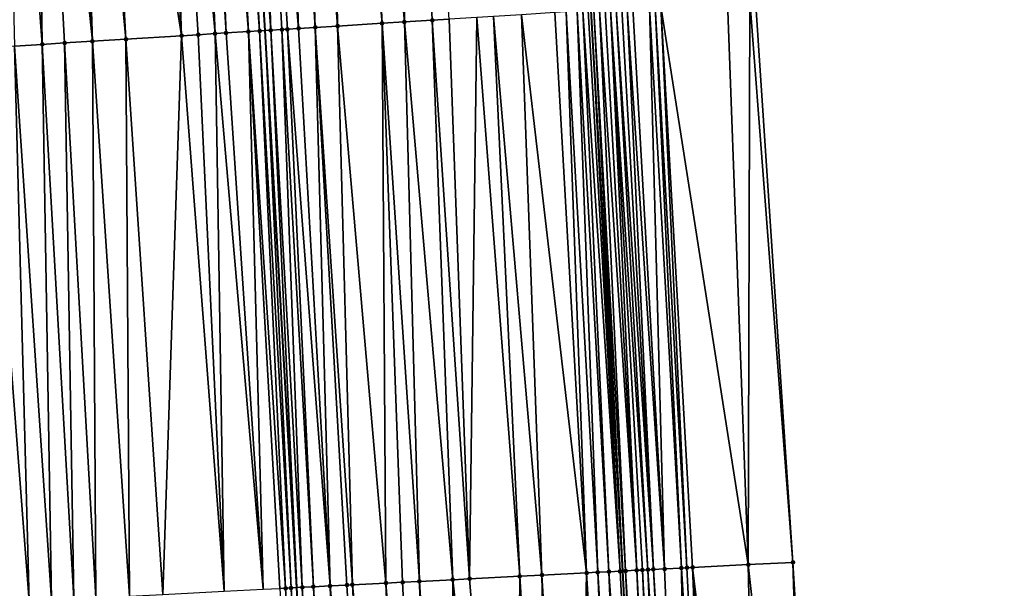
# Model space of a CAD drawing. Header units: feet. Extents: x 2004186 to 2014793, y 836912 to 864902.
# Tile 294 of 656: x 2010731 to 2010766, y 846261 to 846281. Entities that reach past the tile are written whole.
import ezdxf

# ---------------------------------------------------------------- set-up
doc = ezdxf.new("R2010")
doc.units = ezdxf.units.FT
doc.header["$LTSCALE"] = 100
doc.header["$MEASUREMENT"] = 0
for name, color, linetype, lineweight in [('EP_Travel Lane', 5, 'Continuous', 40), ('GPL_Skip Line', 2, 'Continuous', 40), ('Road Shots', 4, 'Continuous', 200), ('Road X-Section', 30, 'Continuous', 13)]:
    doc.layers.add(name, color=color, linetype=linetype, lineweight=lineweight)
doc.layers.add('I-77 SB_MM21-27-Surface-Border', color=7, linetype='Continuous')
doc.layers.add('I-77 SB_MM21-27-Surface-TIN', color=7, linetype='Continuous')

msp = doc.modelspace()

# ---------------------------------------------------------------- linework, layer by layer
at = {"layer": 'EP_Travel Lane'}
msp.add_polyline3d([(2010760.32704666, 846061.2212644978, 429.4963117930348), (2010759.804670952, 846081.2125893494, 429.6828165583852), (2010759.282318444, 846101.2030262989, 429.895306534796), (2010758.693553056, 846121.3006935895, 430.1276049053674), (2010758.013762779, 846141.3311619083, 430.3304753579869), (2010757.308119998, 846161.3158943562, 430.5437131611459), (2010756.602424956, 846181.3021069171, 430.767904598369), (2010755.772474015, 846201.4133422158, 430.9891496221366), (2010754.784176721, 846221.4277839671, 431.1961896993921), (2010753.759745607, 846241.4000792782, 431.3444091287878), (2010752.73539581, 846261.3707892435, 431.5551574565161), (2010751.595551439, 846281.4660341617, 431.769410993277), (2010750.316729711, 846301.4566797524, 431.923886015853), (2010749.008574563, 846321.4116992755, 432.1229502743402), (2010747.7002803, 846341.3688409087, 432.2900319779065), (2010746.259659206, 846361.4718265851, 432.4409175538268), (2010744.67706048, 846381.4357524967, 432.6228364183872)], dxfattribs=at)
at = {"layer": 'GPL_Skip Line'}
msp.add_polyline3d([(2010748.603619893, 846060.9468248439, 429.0315092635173), (2010748.12822341, 846080.9394297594, 429.2097553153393), (2010747.652820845, 846100.9322904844, 429.4316175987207), (2010747.088594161, 846120.9223657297, 429.6636560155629), (2010746.392907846, 846140.9090466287, 429.8779179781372), (2010745.658812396, 846160.8932325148, 430.1011738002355), (2010744.924698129, 846180.8779306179, 430.336077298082), (2010744.083933, 846200.8588468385, 430.536124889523), (2010743.095181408, 846220.8320801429, 430.7383665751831), (2010742.070753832, 846240.8042461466, 430.8969621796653), (2010741.046330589, 846260.776327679, 431.09457674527), (2010739.916248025, 846280.7424002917, 431.2970378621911), (2010738.645424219, 846300.7007564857, 431.4673943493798), (2010737.345838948, 846320.6566671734, 431.6575608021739), (2010736.046192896, 846340.6135111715, 431.8347181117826), (2010734.617451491, 846360.5594250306, 431.9941093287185), (2010733.025973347, 846380.4948676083, 432.1625931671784)], dxfattribs=at)
at = {"layer": 'I-77 SB_MM21-27-Surface-Border', "color": 3, "linetype": 'ByBlock', "lineweight": -2}
msp.add_polyline3d([(2010750.170162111, 846381.8793619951, 432.8382511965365), (2010751.366102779, 846361.8719435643, 432.6467753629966), (2010753.210179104, 846341.7259882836, 432.5005859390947), (2010754.509906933, 846321.7678885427, 432.3383877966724), (2010756.009048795, 846301.8252920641, 432.1537870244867), (2010757.482552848, 846281.8309659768, 431.987853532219), (2010758.823353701, 846261.6804891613, 431.7869658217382), (2010760.047414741, 846241.7205950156, 431.58402663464), (2010761.07184516, 846221.7483735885, 431.424358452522), (2010761.863942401, 846201.7022440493, 431.2321805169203), (2010762.712979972, 846181.5237532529, 431.0218603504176), (2010763.447117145, 846161.5384315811, 430.7936399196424), (2010763.981310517, 846141.5479078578, 430.5646703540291), (2010764.679248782, 846121.4958845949, 430.3617594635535), (2010765.248055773, 846101.341905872, 430.1334400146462), (2010765.523465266, 846081.3463762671, 429.9143965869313), (2010766.398744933, 846061.3634390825, 429.7328369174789)], dxfattribs=at)
at = {"layer": 'I-77 SB_MM21-27-Surface-TIN', "color": 128, "linetype": 'ByBlock', "lineweight": -2}
for points in [[(2010745.032046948, 846301.1143450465, 431.723590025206), (2010743.036229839, 846300.9850603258, 431.6477642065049), (2010744.906684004, 846281.0515159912, 431.5080991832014)], [(2010745.032046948, 846301.1143450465, 431.723590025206), (2010744.906684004, 846281.0515159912, 431.5080991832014), (2010745.904768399, 846281.1133840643, 431.5454163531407)], [(2010745.032046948, 846301.1143450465, 431.723590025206), (2010745.904768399, 846281.1133840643, 431.5454163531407), (2010746.503617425, 846281.1505307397, 431.5649925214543)], [(2010739.443747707, 846300.752521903, 431.492025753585), (2010738.645424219, 846300.7007564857, 431.4673943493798), (2010740.115863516, 846280.7547961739, 431.3020754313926)], [(2010740.441657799, 846300.8171406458, 431.5325506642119), (2010739.443747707, 846300.752521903, 431.492025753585), (2010741.113945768, 846280.8166986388, 431.3356458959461)], [(2010739.443747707, 846300.752521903, 431.492025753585), (2010740.714711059, 846280.7919666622, 431.3190573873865), (2010741.113945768, 846280.8166986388, 431.3356458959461)], [(2010739.443747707, 846300.752521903, 431.492025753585), (2010740.515095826, 846280.7795666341, 431.3144714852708), (2010740.714711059, 846280.7919666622, 431.3190573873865)], [(2010739.443747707, 846300.752521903, 431.492025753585), (2010740.115863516, 846280.7547961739, 431.3020754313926), (2010740.515095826, 846280.7795666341, 431.3144714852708)], [(2010741.04040425, 846300.855905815, 431.5575376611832), (2010740.441657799, 846300.8171406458, 431.5325506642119), (2010741.712799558, 846280.8537688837, 431.363548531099)], [(2010740.441657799, 846300.8171406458, 431.5325506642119), (2010741.113945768, 846280.8166986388, 431.3356458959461), (2010741.712799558, 846280.8537688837, 431.363548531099)], [(2010741.04040425, 846300.855905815, 431.5575376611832), (2010742.511267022, 846280.9032641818, 431.3933107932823), (2010742.237898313, 846300.93341835, 431.6094806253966)], [(2010741.04040425, 846300.855905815, 431.5575376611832), (2010741.712799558, 846280.8537688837, 431.363548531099), (2010742.511267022, 846280.9032641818, 431.3933107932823)], [(2010743.036229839, 846300.9850603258, 431.6477642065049), (2010742.237898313, 846300.93341835, 431.6094806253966), (2010744.108214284, 846281.0020568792, 431.4743947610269)], [(2010744.108214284, 846281.0020568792, 431.4743947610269), (2010742.237898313, 846300.93341835, 431.6094806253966), (2010742.511267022, 846280.9032641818, 431.3933107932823)], [(2010743.036229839, 846300.9850603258, 431.6477642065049), (2010744.108214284, 846281.0020568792, 431.4743947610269), (2010744.906684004, 846281.0515159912, 431.5080991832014)], [(2010733.855461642, 846300.3904964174, 431.2828397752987), (2010733.057138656, 846300.3387232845, 431.2590616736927), (2010734.925826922, 846280.4330459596, 431.1119736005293)], [(2010735.651699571, 846300.506813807, 431.3553806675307), (2010733.855461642, 846300.3904964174, 431.2828397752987), (2010736.921999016, 846280.5567290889, 431.1923836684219)], [(2010733.855461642, 846300.3904964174, 431.2828397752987), (2010734.925826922, 846280.4330459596, 431.1119736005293), (2010736.921999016, 846280.5567290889, 431.1923836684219)], [(2010736.250444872, 846300.5455966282, 431.3784153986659), (2010735.651699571, 846300.506813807, 431.3553806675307), (2010736.921999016, 846280.5567290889, 431.1923836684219)], [(2010737.248357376, 846300.6101783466, 431.423035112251), (2010736.250444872, 846300.5455966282, 431.3784153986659), (2010738.119706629, 846280.6308690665, 431.2482447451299)], [(2010736.250444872, 846300.5455966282, 431.3784153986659), (2010737.520851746, 846280.5938163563, 431.2184318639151), (2010738.119706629, 846280.6308690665, 431.2482447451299)], [(2010736.250444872, 846300.5455966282, 431.3784153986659), (2010736.921999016, 846280.5567290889, 431.1923836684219), (2010737.520851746, 846280.5938163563, 431.2184318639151)], [(2010737.647521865, 846300.6360189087, 431.4400120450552), (2010737.248357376, 846300.6101783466, 431.423035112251), (2010738.518941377, 846280.6556004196, 431.264901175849)], [(2010737.248357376, 846300.6101783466, 431.423035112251), (2010738.119706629, 846280.6308690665, 431.2482447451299), (2010738.518941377, 846280.6556004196, 431.264901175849)], [(2010738.246263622, 846300.6748561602, 431.457026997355), (2010737.647521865, 846300.6360189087, 431.4400120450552), (2010739.317406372, 846280.7051353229, 431.2903487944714)], [(2010737.647521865, 846300.6360189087, 431.4400120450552), (2010738.518941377, 846280.6556004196, 431.264901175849), (2010739.317406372, 846280.7051353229, 431.2903487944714)], [(2010738.445843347, 846300.6878151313, 431.4612364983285), (2010738.246263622, 846300.6748561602, 431.457026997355), (2010739.716632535, 846280.7300044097, 431.2920002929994)], [(2010738.246263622, 846300.6748561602, 431.457026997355), (2010739.317406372, 846280.7051353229, 431.2903487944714), (2010739.716632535, 846280.7300044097, 431.2920002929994)], [(2010738.445843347, 846300.6878151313, 431.4612364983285), (2010739.716632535, 846280.7300044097, 431.2920002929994), (2010738.645424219, 846300.7007564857, 431.4673943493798)], [(2010739.716632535, 846280.7300044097, 431.2920002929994), (2010739.916248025, 846280.7424002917, 431.2970378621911), (2010738.645424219, 846300.7007564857, 431.4673943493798)], [(2010740.115863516, 846280.7547961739, 431.3020754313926), (2010738.645424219, 846300.7007564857, 431.4673943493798), (2010739.916248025, 846280.7424002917, 431.2970378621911)], [(2010731.660067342, 846300.2482138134, 431.2071079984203), (2010730.462577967, 846300.1706293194, 431.1631234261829), (2010731.931573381, 846280.2474474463, 430.999400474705)], [(2010730.462577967, 846300.1706293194, 431.1631234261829), (2010730.933488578, 846280.1855859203, 430.9613700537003), (2010731.931573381, 846280.2474474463, 430.999400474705)], [(2010732.458395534, 846300.2999069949, 431.239728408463), (2010731.660067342, 846300.2482138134, 431.2071079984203), (2010733.728128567, 846280.35875744, 431.0722949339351)], [(2010731.660067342, 846300.2482138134, 431.2071079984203), (2010732.730041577, 846280.2969309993, 431.0304422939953), (2010733.728128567, 846280.35875744, 431.0722949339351)], [(2010731.660067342, 846300.2482138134, 431.2071079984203), (2010731.931573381, 846280.2474474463, 430.999400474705), (2010732.730041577, 846280.2969309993, 431.0304422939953)], [(2010733.057138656, 846300.3387232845, 431.2590616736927), (2010732.458395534, 846300.2999069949, 431.239728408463), (2010733.728128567, 846280.35875744, 431.0722949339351)], [(2010733.057138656, 846300.3387232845, 431.2590616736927), (2010733.728128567, 846280.35875744, 431.0722949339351), (2010734.925826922, 846280.4330459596, 431.1119736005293)], [(2010756.484470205, 846281.7690697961, 431.953598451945), (2010754.089074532, 846281.6204761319, 431.8760523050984), (2010757.225423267, 846261.5991338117, 431.7321862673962)], [(2010757.282936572, 846281.8185826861, 431.9814442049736), (2010756.484470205, 846281.7690697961, 431.953598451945), (2010757.225423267, 846261.5991338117, 431.7321862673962)], [(2010757.282936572, 846281.8185826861, 431.9814442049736), (2010757.225423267, 846261.5991338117, 431.7321862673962), (2010758.823353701, 846261.6804891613, 431.7869658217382)], [(2010757.482552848, 846281.8309659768, 431.987853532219), (2010757.282936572, 846281.8185826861, 431.9814442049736), (2010758.823353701, 846261.6804891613, 431.7869658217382)], [(2010750.296345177, 846281.3855162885, 431.7191222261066), (2010749.09863936, 846281.3113474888, 431.6664010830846), (2010751.432914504, 846261.3044338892, 431.5143144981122)], [(2010750.695578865, 846281.4102646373, 431.7339271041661), (2010750.296345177, 846281.3855162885, 431.7191222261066), (2010751.432914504, 846261.3044338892, 431.5143144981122)], [(2010751.094813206, 846281.4350025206, 431.7498721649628), (2010750.695578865, 846281.4102646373, 431.7339271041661), (2010751.832396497, 846261.3247847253, 431.5269235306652)], [(2010750.695578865, 846281.4102646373, 431.7339271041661), (2010751.432914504, 846261.3044338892, 431.5143144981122), (2010751.832396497, 846261.3247847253, 431.5269235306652)], [(2010751.294427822, 846281.4474124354, 431.7533809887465), (2010751.094813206, 846281.4350025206, 431.7498721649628), (2010752.231880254, 846261.3451011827, 431.5426437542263)], [(2010751.094813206, 846281.4350025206, 431.7498721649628), (2010751.832396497, 846261.3247847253, 431.5269235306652), (2010752.231880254, 846261.3451011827, 431.5426437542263)], [(2010751.494043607, 846281.459803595, 431.7589330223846), (2010751.294427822, 846281.4474124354, 431.7533809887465), (2010752.631359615, 846261.365503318, 431.5506103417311)], [(2010751.294427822, 846281.4474124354, 431.7533809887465), (2010752.231880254, 846261.3451011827, 431.5426437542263), (2010752.631359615, 846261.365503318, 431.5506103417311)], [(2010751.494043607, 846281.459803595, 431.7589330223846), (2010752.631359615, 846261.365503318, 431.5506103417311), (2010751.595551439, 846281.4660341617, 431.769410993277)], [(2010751.693668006, 846281.4720565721, 431.7795389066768), (2010751.595551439, 846281.4660341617, 431.769410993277), (2010752.73539581, 846261.3707892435, 431.5551574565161)], [(2010752.631359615, 846261.365503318, 431.5506103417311), (2010752.73539581, 846261.3707892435, 431.5551574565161), (2010751.595551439, 846281.4660341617, 431.769410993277)], [(2010751.893295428, 846281.4842610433, 431.8054291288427), (2010751.693668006, 846281.4720565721, 431.7795389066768), (2010752.831101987, 846261.3756519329, 431.5593404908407)], [(2010751.693668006, 846281.4720565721, 431.7795389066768), (2010752.73539581, 846261.3707892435, 431.5551574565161), (2010752.831101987, 846261.3756519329, 431.5593404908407)], [(2010752.092920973, 846281.4964956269, 431.8280388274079), (2010751.893295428, 846281.4842610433, 431.8054291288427), (2010753.230599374, 846261.3957026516, 431.5991094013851)], [(2010751.893295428, 846281.4842610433, 431.8054291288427), (2010752.831101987, 846261.3756519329, 431.5593404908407), (2010753.230599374, 846261.3957026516, 431.5991094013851)], [(2010752.292538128, 846281.5088648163, 431.8359843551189), (2010752.092920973, 846281.4964956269, 431.8280388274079), (2010753.230599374, 846261.3957026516, 431.5991094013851)], [(2010752.49215022, 846281.521315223, 431.8350819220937), (2010752.292538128, 846281.5088648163, 431.8359843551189), (2010753.630080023, 846261.4160796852, 431.6093476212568)], [(2010752.292538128, 846281.5088648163, 431.8359843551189), (2010753.430341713, 846261.4058518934, 431.6077827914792), (2010753.630080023, 846261.4160796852, 431.6093476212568)], [(2010752.292538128, 846281.5088648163, 431.8359843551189), (2010753.230599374, 846261.3957026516, 431.5991094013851), (2010753.430341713, 846261.4058518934, 431.6077827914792)], [(2010752.691759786, 846281.5338061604, 431.8297640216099), (2010752.49215022, 846281.521315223, 431.8350819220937), (2010753.829816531, 846261.4263426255, 431.6077315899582)], [(2010752.49215022, 846281.521315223, 431.8350819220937), (2010753.630080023, 846261.4160796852, 431.6093476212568), (2010753.829816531, 846261.4263426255, 431.6077315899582)], [(2010752.891371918, 846281.5462559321, 431.8289307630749), (2010752.691759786, 846281.5338061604, 431.8297640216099), (2010753.829816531, 846261.4263426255, 431.6077315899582)], [(2010753.09098732, 846281.5586532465, 431.8338123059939), (2010752.891371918, 846281.5462559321, 431.8289307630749), (2010754.229297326, 846261.4467168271, 431.6182261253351)], [(2010752.891371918, 846281.5462559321, 431.8289307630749), (2010753.829816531, 846261.4263426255, 431.6077315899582), (2010754.229297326, 846261.4467168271, 431.6182261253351)], [(2010753.689836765, 846281.5957932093, 431.8541197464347), (2010753.09098732, 846281.5586532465, 431.8338123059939), (2010754.229297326, 846261.4467168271, 431.6182261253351)], [(2010753.889454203, 846281.6081578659, 431.862559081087), (2010753.689836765, 846281.5957932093, 431.8541197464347), (2010754.828521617, 846261.4772177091, 431.6394358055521)], [(2010753.689836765, 846281.5957932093, 431.8541197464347), (2010754.229297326, 846261.4467168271, 431.6182261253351), (2010754.828521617, 846261.4772177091, 431.6394358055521)], [(2010754.089074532, 846281.6204761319, 431.8760523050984), (2010753.889454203, 846281.6081578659, 431.862559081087), (2010755.02826582, 846261.4873306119, 431.6513977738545)], [(2010753.889454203, 846281.6081578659, 431.862559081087), (2010754.828521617, 846261.4772177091, 431.6394358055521), (2010755.02826582, 846261.4873306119, 431.6513977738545)], [(2010754.089074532, 846281.6204761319, 431.8760523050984), (2010755.228011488, 846261.4974149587, 431.6659440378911), (2010757.225423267, 846261.5991338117, 431.7321862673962)], [(2010754.089074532, 846281.6204761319, 431.8760523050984), (2010755.02826582, 846261.4873306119, 431.6513977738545), (2010755.228011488, 846261.4974149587, 431.6659440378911)], [(2010744.108214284, 846281.0020568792, 431.4743947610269), (2010742.511267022, 846280.9032641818, 431.3933107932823), (2010744.242205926, 846260.9387563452, 431.2296591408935)], [(2010744.906684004, 846281.0515159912, 431.5080991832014), (2010744.108214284, 846281.0020568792, 431.4743947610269), (2010745.440660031, 846260.9996504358, 431.2818226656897)], [(2010744.108214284, 846281.0020568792, 431.4743947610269), (2010744.841432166, 846260.9692192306, 431.2543074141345), (2010745.440660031, 846260.9996504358, 431.2818226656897)], [(2010744.108214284, 846281.0020568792, 431.4743947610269), (2010744.242205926, 846260.9387563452, 431.2296591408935), (2010744.841432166, 846260.9692192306, 431.2543074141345)], [(2010745.904768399, 846281.1133840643, 431.5454163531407), (2010744.906684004, 846281.0515159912, 431.5080991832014), (2010746.639110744, 846261.0606106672, 431.328000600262)], [(2010744.906684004, 846281.0515159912, 431.5080991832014), (2010745.440660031, 846260.9996504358, 431.2818226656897), (2010746.639110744, 846261.0606106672, 431.328000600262)], [(2010746.503617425, 846281.1505307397, 431.5649925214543), (2010745.904768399, 846281.1133840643, 431.5454163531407), (2010747.238334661, 846261.0911188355, 431.3485508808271)], [(2010745.904768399, 846281.1133840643, 431.5454163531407), (2010746.639110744, 846261.0606106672, 431.328000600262), (2010747.238334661, 846261.0911188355, 431.3485508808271)], [(2010747.501701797, 846281.2123991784, 431.6022698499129), (2010746.503617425, 846281.1505307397, 431.5649925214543), (2010747.238334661, 846261.0911188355, 431.3485508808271)], [(2010747.501701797, 846281.2123991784, 431.6022698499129), (2010747.238334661, 846261.0911188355, 431.3485508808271), (2010749.036009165, 846261.1825897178, 431.4150544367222)], [(2010748.100551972, 846281.2495274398, 431.6238520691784), (2010747.501701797, 846281.2123991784, 431.6022698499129), (2010749.036009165, 846261.1825897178, 431.4150544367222)], [(2010749.09863936, 846281.3113474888, 431.6664010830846), (2010748.100551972, 846281.2495274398, 431.6238520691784), (2010749.834977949, 846261.2231978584, 431.4487368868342)], [(2010748.100551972, 846281.2495274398, 431.6238520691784), (2010749.036009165, 846261.1825897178, 431.4150544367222), (2010749.834977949, 846261.2231978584, 431.4487368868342)], [(2010749.09863936, 846281.3113474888, 431.6664010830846), (2010749.834977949, 846261.2231978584, 431.4487368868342), (2010751.432914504, 846261.3044338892, 431.5143144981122)], [(2010738.518941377, 846280.6556004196, 431.264901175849), (2010738.119706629, 846280.6308690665, 431.2482447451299), (2010739.847890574, 846260.7151588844, 431.0672732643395)], [(2010739.317406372, 846280.7051353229, 431.2903487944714), (2010738.518941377, 846280.6556004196, 431.264901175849), (2010739.847890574, 846260.7151588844, 431.0672732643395)], [(2010739.716632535, 846280.7300044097, 431.2920002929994), (2010739.317406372, 846280.7051353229, 431.2903487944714), (2010740.646849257, 846260.7559639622, 431.0831334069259)], [(2010739.317406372, 846280.7051353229, 431.2903487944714), (2010740.447111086, 846260.7457334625, 431.0818136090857), (2010740.646849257, 846260.7559639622, 431.0831334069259)], [(2010739.317406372, 846280.7051353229, 431.2903487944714), (2010739.847890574, 846260.7151588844, 431.0672732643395), (2010740.447111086, 846260.7457334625, 431.0818136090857)], [(2010739.716632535, 846280.7300044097, 431.2920002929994), (2010740.846588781, 846260.7661680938, 431.0868394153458), (2010739.916248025, 846280.7424002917, 431.2970378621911)], [(2010739.716632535, 846280.7300044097, 431.2920002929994), (2010740.646849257, 846260.7559639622, 431.0831334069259), (2010740.846588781, 846260.7661680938, 431.0868394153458)], [(2010740.115863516, 846280.7547961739, 431.3020754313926), (2010739.916248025, 846280.7424002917, 431.2970378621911), (2010741.046330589, 846260.776327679, 431.09457674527)], [(2010740.846588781, 846260.7661680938, 431.0868394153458), (2010741.046330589, 846260.776327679, 431.09457674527), (2010739.916248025, 846280.7424002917, 431.2970378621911)], [(2010740.515095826, 846280.7795666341, 431.3144714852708), (2010740.115863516, 846280.7547961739, 431.3020754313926), (2010741.246072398, 846260.7864872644, 431.1023140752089)], [(2010740.115863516, 846280.7547961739, 431.3020754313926), (2010741.046330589, 846260.776327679, 431.09457674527), (2010741.246072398, 846260.7864872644, 431.1023140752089)], [(2010740.714711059, 846280.7919666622, 431.3190573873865), (2010740.515095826, 846280.7795666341, 431.3144714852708), (2010741.645553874, 846260.8068481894, 431.1140101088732)], [(2010740.515095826, 846280.7795666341, 431.3144714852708), (2010741.246072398, 846260.7864872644, 431.1023140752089), (2010741.645553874, 846260.8068481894, 431.1140101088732)], [(2010741.113945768, 846280.8166986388, 431.3356458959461), (2010740.714711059, 846280.7919666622, 431.3190573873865), (2010742.244780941, 846260.837294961, 431.1401166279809)], [(2010740.714711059, 846280.7919666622, 431.3190573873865), (2010741.645553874, 846260.8068481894, 431.1140101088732), (2010742.244780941, 846260.837294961, 431.1401166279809)], [(2010741.712799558, 846280.8537688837, 431.363548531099), (2010741.113945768, 846280.8166986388, 431.3356458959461), (2010742.244780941, 846260.837294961, 431.1401166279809)], [(2010743.043753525, 846260.8778290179, 431.1805034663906), (2010742.511267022, 846280.9032641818, 431.3933107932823), (2010741.712799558, 846280.8537688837, 431.363548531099)], [(2010743.043753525, 846260.8778290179, 431.1805034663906), (2010741.712799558, 846280.8537688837, 431.363548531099), (2010742.844009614, 846260.8677104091, 431.1690578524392)], [(2010742.844009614, 846260.8677104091, 431.1690578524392), (2010741.712799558, 846280.8537688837, 431.363548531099), (2010742.244780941, 846260.837294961, 431.1401166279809)], [(2010744.242205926, 846260.9387563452, 431.2296591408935), (2010742.511267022, 846280.9032641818, 431.3933107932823), (2010743.043753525, 846260.8778290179, 431.1805034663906)], [(2010732.730041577, 846280.2969309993, 431.0304422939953), (2010731.931573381, 846280.2474474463, 430.999400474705), (2010733.056666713, 846260.3697790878, 430.8000313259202)], [(2010733.728128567, 846280.35875744, 431.0722949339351), (2010732.730041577, 846280.2969309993, 431.0304422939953), (2010733.855631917, 846260.4104570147, 430.8273983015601)], [(2010732.730041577, 846280.2969309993, 431.0304422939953), (2010733.056666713, 846260.3697790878, 430.8000313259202), (2010733.855631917, 846260.4104570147, 430.8273983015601)], [(2010734.925826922, 846280.4330459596, 431.1119736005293), (2010733.728128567, 846280.35875744, 431.0722949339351), (2010735.054083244, 846260.4714052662, 430.874660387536)], [(2010733.728128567, 846280.35875744, 431.0722949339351), (2010733.855631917, 846260.4104570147, 430.8273983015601), (2010735.054083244, 846260.4714052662, 430.874660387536)], [(2010736.921999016, 846280.5567290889, 431.1923836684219), (2010734.925826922, 846280.4330459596, 431.1119736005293), (2010736.252529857, 846260.5324454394, 430.9136037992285)], [(2010734.925826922, 846280.4330459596, 431.1119736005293), (2010735.054083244, 846260.4714052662, 430.874660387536), (2010736.252529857, 846260.5324454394, 430.9136037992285)], [(2010736.921999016, 846280.5567290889, 431.1923836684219), (2010736.252529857, 846260.5324454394, 430.9136037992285), (2010738.449690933, 846260.644177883, 431.0007955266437)], [(2010737.520851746, 846280.5938163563, 431.2184318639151), (2010736.921999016, 846280.5567290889, 431.1923836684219), (2010738.449690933, 846260.644177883, 431.0007955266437)], [(2010738.119706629, 846280.6308690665, 431.2482447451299), (2010737.520851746, 846280.5938163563, 431.2184318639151), (2010738.449690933, 846260.644177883, 431.0007955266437)], [(2010738.119706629, 846280.6308690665, 431.2482447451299), (2010738.449690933, 846260.644177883, 431.0007955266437), (2010739.847890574, 846260.7151588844, 431.0672732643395)], [(2010730.933488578, 846280.1855859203, 430.9613700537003), (2010729.935406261, 846280.1236845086, 430.9276848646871), (2010731.458734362, 846260.2884610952, 430.741871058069)], [(2010729.935406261, 846280.1236845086, 430.9276848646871), (2010730.2602886, 846260.2274043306, 430.7044291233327), (2010731.458734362, 846260.2884610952, 430.741871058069)], [(2010731.931573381, 846280.2474474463, 430.999400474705), (2010730.933488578, 846280.1855859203, 430.9613700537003), (2010732.257701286, 846260.3291055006, 430.7722716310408)], [(2010730.933488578, 846280.1855859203, 430.9613700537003), (2010731.458734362, 846260.2884610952, 430.741871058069), (2010732.257701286, 846260.3291055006, 430.7722716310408)], [(2010731.931573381, 846280.2474474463, 430.999400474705), (2010732.257701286, 846260.3291055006, 430.7722716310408), (2010733.056666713, 846260.3697790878, 430.8000313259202)], [(2010757.225423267, 846261.5991338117, 431.7321862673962), (2010755.228011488, 846261.4974149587, 431.6659440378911), (2010757.650531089, 846241.5983280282, 431.5029053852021)], [(2010758.823353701, 846261.6804891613, 431.7869658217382), (2010757.225423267, 846261.5991338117, 431.7321862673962), (2010759.448194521, 846241.6900147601, 431.565372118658)], [(2010757.225423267, 846261.5991338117, 431.7321862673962), (2010757.650531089, 846241.5983280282, 431.5029053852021), (2010759.448194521, 846241.6900147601, 431.565372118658)], [(2010758.823353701, 846261.6804891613, 431.7869658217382), (2010759.448194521, 846241.6900147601, 431.565372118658), (2010760.047414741, 846241.7205950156, 431.58402663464)], [(2010751.432914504, 846261.3044338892, 431.5143144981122), (2010749.834977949, 846261.2231978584, 431.4487368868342), (2010751.059092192, 846241.2622664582, 431.2590435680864)], [(2010751.432914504, 846261.3044338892, 431.5143144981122), (2010751.059092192, 846241.2622664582, 431.2590435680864), (2010752.45727658, 846241.3335448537, 431.3116614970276)], [(2010751.832396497, 846261.3247847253, 431.5269235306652), (2010751.432914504, 846261.3044338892, 431.5143144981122), (2010752.657016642, 846241.3437384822, 431.3178543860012)], [(2010751.432914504, 846261.3044338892, 431.5143144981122), (2010752.45727658, 846241.3335448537, 431.3116614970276), (2010752.657016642, 846241.3437384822, 431.3178543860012)], [(2010752.231880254, 846261.3451011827, 431.5426437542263), (2010751.832396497, 846261.3247847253, 431.5269235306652), (2010753.056495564, 846241.3641491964, 431.3274170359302)], [(2010751.832396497, 846261.3247847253, 431.5269235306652), (2010752.657016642, 846241.3437384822, 431.3178543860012), (2010753.056495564, 846241.3641491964, 431.3274170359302)], [(2010752.631359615, 846261.365503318, 431.5506103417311), (2010752.231880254, 846261.3451011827, 431.5426437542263), (2010753.655715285, 846241.3947391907, 431.3448994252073)], [(2010752.231880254, 846261.3451011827, 431.5426437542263), (2010753.056495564, 846241.3641491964, 431.3274170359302), (2010753.655715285, 846241.3947391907, 431.3448994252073)], [(2010752.631359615, 846261.365503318, 431.5506103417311), (2010753.655715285, 846241.3947391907, 431.3448994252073), (2010752.73539581, 846261.3707892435, 431.5551574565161)], [(2010752.831101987, 846261.3756519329, 431.5593404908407), (2010752.73539581, 846261.3707892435, 431.5551574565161), (2010753.759745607, 846241.4000792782, 431.3444091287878)], [(2010753.655715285, 846241.3947391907, 431.3448994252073), (2010753.759745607, 846241.4000792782, 431.3444091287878), (2010752.73539581, 846261.3707892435, 431.5551574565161)], [(2010753.230599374, 846261.3957026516, 431.5991094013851), (2010752.831101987, 846261.3756519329, 431.5593404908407), (2010754.05519707, 846241.4150940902, 431.3611795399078)], [(2010752.831101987, 846261.3756519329, 431.5593404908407), (2010753.759745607, 846241.4000792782, 431.3444091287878), (2010753.855452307, 846241.4049920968, 431.343958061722)], [(2010752.831101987, 846261.3756519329, 431.5593404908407), (2010753.855452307, 846241.4049920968, 431.343958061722), (2010754.05519707, 846241.4150940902, 431.3611795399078)], [(2010753.430341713, 846261.4058518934, 431.6077827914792), (2010753.230599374, 846261.3957026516, 431.5991094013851), (2010754.254944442, 846241.4251452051, 431.3845244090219)], [(2010753.230599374, 846261.3957026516, 431.5991094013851), (2010754.05519707, 846241.4150940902, 431.3611795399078), (2010754.254944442, 846241.4251452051, 431.3845244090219)], [(2010753.630080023, 846261.4160796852, 431.6093476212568), (2010753.430341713, 846261.4058518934, 431.6077827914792), (2010754.454687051, 846241.4352891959, 431.3966913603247)], [(2010753.430341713, 846261.4058518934, 431.6077827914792), (2010754.254944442, 846241.4251452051, 431.3845244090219), (2010754.454687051, 846241.4352891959, 431.3966913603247)], [(2010753.829816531, 846261.4263426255, 431.6077315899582), (2010753.630080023, 846261.4160796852, 431.6093476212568), (2010754.85416417, 846241.4557350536, 431.4020243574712)], [(2010753.630080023, 846261.4160796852, 431.6093476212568), (2010754.654426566, 846241.4454934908, 431.4016005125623), (2010754.85416417, 846241.4557350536, 431.4020243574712)], [(2010753.630080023, 846261.4160796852, 431.6093476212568), (2010754.454687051, 846241.4352891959, 431.3966913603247), (2010754.654426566, 846241.4454934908, 431.4016005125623)], [(2010754.229297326, 846261.4467168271, 431.6182261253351), (2010753.829816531, 846261.4263426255, 431.6077315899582), (2010755.053902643, 846241.4659596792, 431.4044866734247)], [(2010753.829816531, 846261.4263426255, 431.6077315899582), (2010754.85416417, 846241.4557350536, 431.4020243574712), (2010755.053902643, 846241.4659596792, 431.4044866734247)], [(2010754.828521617, 846261.4772177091, 431.6394358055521), (2010754.229297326, 846261.4467168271, 431.6182261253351), (2010755.053902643, 846241.4659596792, 431.4044866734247)], [(2010755.02826582, 846261.4873306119, 431.6513977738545), (2010754.828521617, 846261.4772177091, 431.6394358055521), (2010756.05260444, 846241.5168988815, 431.4389341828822)], [(2010754.828521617, 846261.4772177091, 431.6394358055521), (2010755.053902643, 846241.4659596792, 431.4044866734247), (2010756.05260444, 846241.5168988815, 431.4389341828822)], [(2010755.228011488, 846261.4974149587, 431.6659440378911), (2010755.02826582, 846261.4873306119, 431.6513977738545), (2010756.05260444, 846241.5168988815, 431.4389341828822)], [(2010755.228011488, 846261.4974149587, 431.6659440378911), (2010756.452090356, 846241.5371732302, 431.4649088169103), (2010757.650531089, 846241.5983280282, 431.5029053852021)], [(2010755.228011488, 846261.4974149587, 431.6659440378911), (2010756.252348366, 846241.5270171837, 431.4541928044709), (2010756.452090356, 846241.5371732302, 431.4649088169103)], [(2010755.228011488, 846261.4974149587, 431.6659440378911), (2010756.05260444, 846241.5168988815, 431.4389341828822), (2010756.252348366, 846241.5270171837, 431.4541928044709)], [(2010744.242205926, 846260.9387563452, 431.2296591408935), (2010743.043753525, 846260.8778290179, 431.1805034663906), (2010745.06686593, 846240.9569330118, 431.0160398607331)], [(2010744.841432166, 846260.9692192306, 431.2543074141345), (2010744.242205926, 846260.9387563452, 431.2296591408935), (2010745.865830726, 846240.9976189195, 431.0514754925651)], [(2010744.242205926, 846260.9387563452, 431.2296591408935), (2010745.06686593, 846240.9569330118, 431.0160398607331), (2010745.865830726, 846240.9976189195, 431.0514754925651)], [(2010745.440660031, 846260.9996504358, 431.2818226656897), (2010744.841432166, 846260.9692192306, 431.2543074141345), (2010745.865830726, 846240.9976189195, 431.0514754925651)], [(2010746.639110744, 846261.0606106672, 431.328000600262), (2010745.440660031, 846260.9996504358, 431.2818226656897), (2010746.664796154, 846241.0382924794, 431.088397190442)], [(2010745.440660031, 846260.9996504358, 431.2818226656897), (2010745.865830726, 846240.9976189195, 431.0514754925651), (2010746.664796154, 846241.0382924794, 431.088397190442)], [(2010747.238334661, 846261.0911188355, 431.3485508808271), (2010746.639110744, 846261.0606106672, 431.328000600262), (2010748.861944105, 846241.1502808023, 431.1735598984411)], [(2010746.639110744, 846261.0606106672, 431.328000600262), (2010746.664796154, 846241.0382924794, 431.088397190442), (2010748.861944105, 846241.1502808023, 431.1735598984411)], [(2010749.036009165, 846261.1825897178, 431.4150544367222), (2010747.238334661, 846261.0911188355, 431.3485508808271), (2010748.861944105, 846241.1502808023, 431.1735598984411)], [(2010749.036009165, 846261.1825897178, 431.4150544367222), (2010748.861944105, 846241.1502808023, 431.1735598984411), (2010750.260128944, 846241.2215503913, 431.227237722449)], [(2010749.834977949, 846261.2231978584, 431.4487368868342), (2010749.036009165, 846261.1825897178, 431.4150544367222), (2010750.260128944, 846241.2215503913, 431.227237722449)], [(2010749.834977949, 846261.2231978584, 431.4487368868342), (2010750.260128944, 846241.2215503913, 431.227237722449), (2010751.059092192, 846241.2622664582, 431.2590435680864)], [(2010740.646849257, 846260.7559639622, 431.0831334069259), (2010740.447111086, 846260.7457334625, 431.0818136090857), (2010741.671273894, 846240.7838552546, 430.8850138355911)], [(2010740.846588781, 846260.7661680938, 431.0868394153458), (2010740.646849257, 846260.7559639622, 431.0831334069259), (2010741.671273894, 846240.7838552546, 430.8850138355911)], [(2010740.846588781, 846260.7661680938, 431.0868394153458), (2010742.070753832, 846240.8042461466, 430.8969621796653), (2010741.046330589, 846260.776327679, 431.09457674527)], [(2010740.846588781, 846260.7661680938, 431.0868394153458), (2010741.671273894, 846240.7838552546, 430.8850138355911), (2010742.070753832, 846240.8042461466, 430.8969621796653)], [(2010741.246072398, 846260.7864872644, 431.1023140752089), (2010741.046330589, 846260.776327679, 431.09457674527), (2010742.070753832, 846240.8042461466, 430.8969621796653)], [(2010741.645553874, 846260.8068481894, 431.1140101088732), (2010741.246072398, 846260.7864872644, 431.1023140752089), (2010742.470234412, 846240.8246245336, 430.9104154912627)], [(2010741.246072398, 846260.7864872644, 431.1023140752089), (2010742.070753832, 846240.8042461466, 430.8969621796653), (2010742.270493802, 846240.8144415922, 430.9029363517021)], [(2010741.246072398, 846260.7864872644, 431.1023140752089), (2010742.270493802, 846240.8144415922, 430.9029363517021), (2010742.470234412, 846240.8246245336, 430.9104154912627)], [(2010742.869718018, 846240.844943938, 430.9309675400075), (2010742.244780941, 846260.837294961, 431.1401166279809), (2010741.645553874, 846260.8068481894, 431.1140101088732)], [(2010742.869718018, 846240.844943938, 430.9309675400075), (2010741.645553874, 846260.8068481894, 431.1140101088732), (2010742.470234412, 846240.8246245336, 430.9104154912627)], [(2010742.844009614, 846260.8677104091, 431.1690578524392), (2010742.244780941, 846260.837294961, 431.1401166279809), (2010744.068162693, 846240.9060218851, 430.9782133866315)], [(2010744.068162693, 846240.9060218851, 430.9782133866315), (2010742.244780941, 846260.837294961, 431.1401166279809), (2010742.869718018, 846240.844943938, 430.9309675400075)], [(2010743.043753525, 846260.8778290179, 431.1805034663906), (2010742.844009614, 846260.8677104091, 431.1690578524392), (2010744.068162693, 846240.9060218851, 430.9782133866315)], [(2010743.043753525, 846260.8778290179, 431.1805034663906), (2010744.068162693, 846240.9060218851, 430.9782133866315), (2010745.06686593, 846240.9569330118, 431.0160398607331)]]:
    msp.add_3dface(points, dxfattribs=at)
at = {"layer": 'Road Shots', "lineweight": 100}
for p in [(2010744.108214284, 846281.0020568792, 431.4743947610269), (2010744.906684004, 846281.0515159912, 431.5080991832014), (2010745.904768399, 846281.1133840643, 431.5454163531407), (2010738.518941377, 846280.6556004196, 431.264901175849), (2010739.317406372, 846280.7051353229, 431.2903487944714), (2010739.716632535, 846280.7300044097, 431.2920002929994), (2010740.115863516, 846280.7547961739, 431.3020754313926), (2010740.515095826, 846280.7795666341, 431.3144714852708), (2010740.714711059, 846280.7919666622, 431.3190573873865), (2010741.113945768, 846280.8166986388, 431.3356458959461), (2010741.712799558, 846280.8537688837, 431.363548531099), (2010742.511267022, 846280.9032641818, 431.3933107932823), (2010732.730041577, 846280.2969309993, 431.0304422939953), (2010733.728128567, 846280.35875744, 431.0722949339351), (2010734.925826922, 846280.4330459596, 431.1119736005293), (2010736.921999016, 846280.5567290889, 431.1923836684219), (2010737.520851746, 846280.5938163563, 431.2184318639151), (2010738.119706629, 846280.6308690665, 431.2482447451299), (2010731.931573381, 846280.2474474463, 430.999400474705), (2010757.225423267, 846261.5991338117, 431.7321862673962), (2010758.823353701, 846261.6804891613, 431.7869658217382), (2010751.432914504, 846261.3044338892, 431.5143144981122), (2010751.832396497, 846261.3247847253, 431.5269235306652), (2010752.231880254, 846261.3451011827, 431.5426437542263), (2010752.631359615, 846261.365503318, 431.5506103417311), (2010752.831101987, 846261.3756519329, 431.5593404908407), (2010753.230599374, 846261.3957026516, 431.5991094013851), (2010753.430341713, 846261.4058518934, 431.6077827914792), (2010753.630080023, 846261.4160796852, 431.6093476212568), (2010753.829816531, 846261.4263426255, 431.6077315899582), (2010754.229297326, 846261.4467168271, 431.6182261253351), (2010754.828521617, 846261.4772177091, 431.6394358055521), (2010755.02826582, 846261.4873306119, 431.6513977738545), (2010755.228011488, 846261.4974149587, 431.6659440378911), (2010744.242205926, 846260.9387563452, 431.2296591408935), (2010744.841432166, 846260.9692192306, 431.2543074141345), (2010745.440660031, 846260.9996504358, 431.2818226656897), (2010746.639110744, 846261.0606106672, 431.328000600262), (2010747.238334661, 846261.0911188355, 431.3485508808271), (2010749.036009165, 846261.1825897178, 431.4150544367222), (2010749.834977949, 846261.2231978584, 431.4487368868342), (2010740.646849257, 846260.7559639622, 431.0831334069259), (2010740.846588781, 846260.7661680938, 431.0868394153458), (2010741.246072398, 846260.7864872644, 431.1023140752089), (2010741.645553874, 846260.8068481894, 431.1140101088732), (2010742.244780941, 846260.837294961, 431.1401166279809), (2010742.844009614, 846260.8677104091, 431.1690578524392), (2010743.043753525, 846260.8778290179, 431.1805034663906)]:
    msp.add_point(p, dxfattribs=at)
at = {"layer": 'Road X-Section', "extrusion": (-0.06220798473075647, 0.9980208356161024, 0.009196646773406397), "elevation": 719525.7021751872, "flags": 128}
msp.add_lwpolyline([(-2059462.246977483, -6187.390338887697), (-2059462.446977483, -6187.386979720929), (-2059462.646977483, -6187.380258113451), (-2059463.246977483, -6187.349109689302), (-2059463.846977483, -6187.327537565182), (-2059464.446977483, -6187.304924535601), (-2059465.046977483, -6187.277204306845), (-2059465.446977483, -6187.260768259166), (-2059466.046977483, -6187.235372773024), (-2059466.446977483, -6187.225631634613), (-2059466.646977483, -6187.222078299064), (-2059466.846977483, -6187.216305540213), (-2059467.046977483, -6187.205803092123), (-2059467.446977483, -6187.173414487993), (-2059467.646977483, -6187.164363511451), (-2059467.846977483, -6187.165229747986), (-2059468.246977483, -6187.173488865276), (-2059468.446977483, -6187.162535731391), (-2059468.646977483, -6187.14457808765), (-2059468.846977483, -6187.129046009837), (-2059469.246977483, -6187.109608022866), (-2059469.446977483, -6187.098348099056), (-2059469.646977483, -6187.089445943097), (-2059470.046977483, -6187.074278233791), (-2059470.646977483, -6187.046703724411), (-2059471.246977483, -6187.01701003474), (-2059471.846977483, -6186.994143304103), (-2059472.646977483, -6186.96840379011), (-2059473.246977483, -6186.943465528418), (-2059474.246977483, -6186.908791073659), (-2059474.646977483, -6186.892027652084), (-2059475.246977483, -6186.872447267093), (-2059476.846977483, -6186.799244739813), (-2059477.446977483, -6186.775633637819), (-2059477.846977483, -6186.754407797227), (-2059479.246977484, -6186.699670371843), (-2059479.446977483, -6186.690672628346), (-2059479.646977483, -6186.679627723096), (-2059480.046977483, -6186.663998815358), (-2059480.446977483, -6186.652581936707), (-2059481.046977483, -6186.622445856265), (-2059481.446977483, -6186.60009800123), (-2059481.846977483, -6186.586727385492), (-2059482.846977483, -6186.557672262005), (-2059483.846977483, -6186.523985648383), (-2059484.846977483, -6186.485953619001), (-2059485.646977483, -6186.454910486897), (-2059486.646977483, -6186.413056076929), (-2059487.846977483, -6186.373375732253), (-2059489.846977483, -6186.292962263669), (-2059490.446977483, -6186.266912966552), (-2059491.046977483, -6186.237098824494), (-2059491.446977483, -6186.220441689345), (-2059492.246977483, -6186.194992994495), (-2059492.646977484, -6186.193341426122), (-2059493.046977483, -6186.183265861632), (-2059493.446977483, -6186.170869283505), (-2059493.646977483, -6186.16628318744), (-2059494.046977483, -6186.149693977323), (-2059494.646977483, -6186.121790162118), (-2059495.446977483, -6186.092026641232), (-2059497.046977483, -6186.010939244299), (-2059497.846977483, -6185.977233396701), (-2059498.846977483, -6185.939914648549), (-2059499.446977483, -6185.920337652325), (-2059500.446977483, -6185.883058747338), (-2059501.046977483, -6185.86147561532), (-2059502.046977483, -6185.818924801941), (-2059503.246977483, -6185.766201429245), (-2059503.646977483, -6185.751395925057), (-2059504.046977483, -6185.735450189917), (-2059504.246977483, -6185.731941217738), (-2059504.446977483, -6185.726388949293), (-2059504.646977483, -6185.70578219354), (-2059504.846977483, -6185.679890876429), (-2059505.046977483, -6185.657280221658), (-2059505.246977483, -6185.649334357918), (-2059505.446977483, -6185.650236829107), (-2059505.646977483, -6185.655554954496), (-2059505.846977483, -6185.65638824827), (-2059506.046977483, -6185.651506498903), (-2059506.646977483, -6185.631198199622), (-2059506.846977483, -6185.622758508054), (-2059507.046977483, -6185.609264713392), (-2059509.446977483, -6185.531715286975), (-2059510.246977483, -6185.503868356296), (-2059510.446977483, -6185.497458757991)], dxfattribs=at)
at = {"layer": 'Road X-Section', "extrusion": (-0.05122228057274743, 0.9986259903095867, 0.01106388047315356), "elevation": 742108.0333649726, "flags": 128}
msp.add_lwpolyline([(-2051420.63792343, -7781.199266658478), (-2051421.237923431, -7781.175291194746), (-2051421.63792343, -7781.15517929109), (-2051422.43792343, -7781.127285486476), (-2051422.83792343, -7781.109070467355), (-2051423.23792343, -7781.092824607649), (-2051423.63792343, -7781.073237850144), (-2051424.23792343, -7781.046672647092), (-2051424.83792343, -7781.02727597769), (-2051425.237923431, -7781.009995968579), (-2051426.03792343, -7780.968822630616), (-2051426.43792343, -7780.953265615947), (-2051427.23792343, -7780.910545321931), (-2051427.637923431, -7780.892089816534), (-2051428.03792343, -7780.868448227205), (-2051428.63792343, -7780.844643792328), (-2051429.83792343, -7780.800946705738), (-2051430.23792343, -7780.782022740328), (-2051431.43792343, -7780.736686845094), (-2051432.43792343, -7780.696373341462), (-2051433.63792343, -7780.653578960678), (-2051434.63792343, -7780.612790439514), (-2051435.83792343, -7780.55899025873), (-2051436.43792343, -7780.535052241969), (-2051436.83792343, -7780.520197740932), (-2051437.237923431, -7780.502752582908), (-2051438.23792343, -7780.453750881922), (-2051438.63792343, -7780.437571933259), (-2051439.037923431, -7780.429862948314), (-2051439.43792343, -7780.409015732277), (-2051439.637923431, -7780.397032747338), (-2051440.43792343, -7780.3663599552), (-2051441.63792343, -7780.328915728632), (-2051442.43792343, -7780.298513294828), (-2051443.23792343, -7780.270751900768), (-2051444.037923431, -7780.243383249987), (-2051445.23792343, -7780.196118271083), (-2051446.43792343, -7780.157172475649), (-2051448.63792343, -7780.0699754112), (-2051450.03792343, -7780.003493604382), (-2051450.63792343, -7779.988952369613), (-2051450.83792343, -7779.98763249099), (-2051451.03792343, -7779.98392625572), (-2051451.437923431, -7779.968450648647), (-2051451.83792343, -7779.956753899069), (-2051452.43792343, -7779.930645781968), (-2051453.03792343, -7779.90170278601), (-2051453.237923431, -7779.890256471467), (-2051454.43792343, -7779.841097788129), (-2051455.03792343, -7779.81644800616), (-2051455.63792343, -7779.788931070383), (-2051456.83792343, -7779.742750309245), (-2051457.43792343, -7779.72219877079), (-2051459.23792343, -7779.655691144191), (-2051460.037923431, -7779.622006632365), (-2051461.63792343, -7779.556425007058), (-2051462.037923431, -7779.543815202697), (-2051462.43792343, -7779.528094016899), (-2051462.83792343, -7779.520126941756), (-2051463.037923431, -7779.511396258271), (-2051463.43792343, -7779.471624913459), (-2051463.63792343, -7779.462950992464), (-2051463.83792343, -7779.461386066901), (-2051464.03792343, -7779.463002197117), (-2051464.437923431, -7779.452507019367), (-2051465.03792343, -7779.431296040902), (-2051465.23792343, -7779.419333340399), (-2051465.43792343, -7779.404786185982), (-2051467.437923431, -7779.338539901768), (-2051469.03792343, -7779.283756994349)], dxfattribs=at)

doc.saveas('drawing.dxf')
